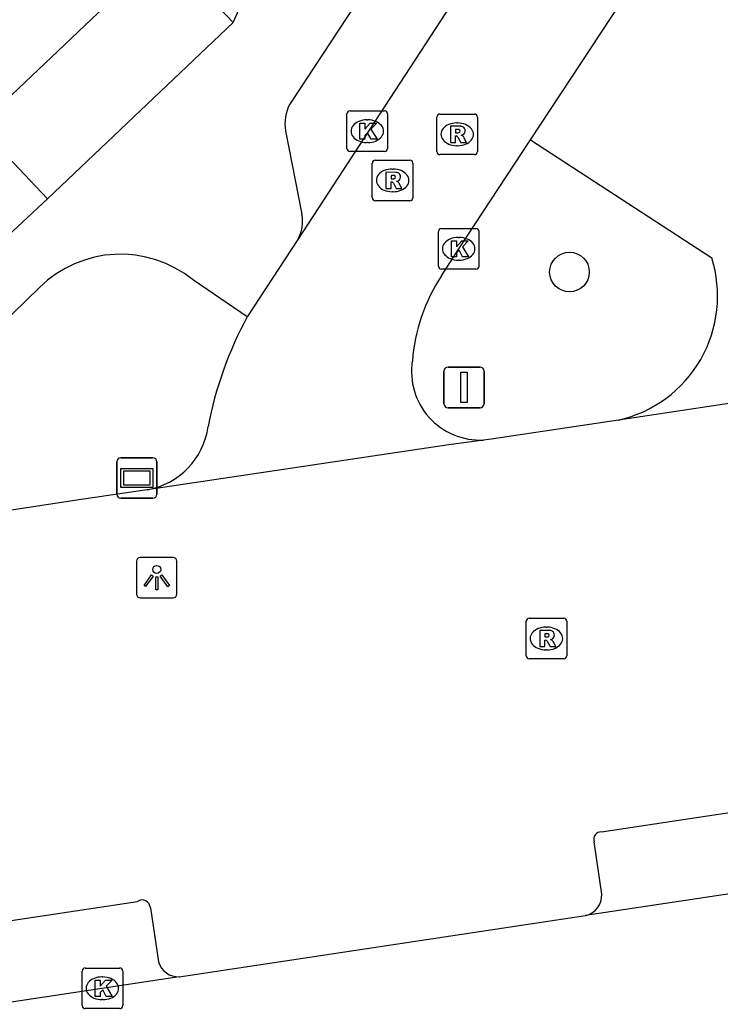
# Model space of a CAD drawing. Extents: x 159280 to 160375, y 384531 to 385872.
# Drawn here: x 159733.94 to 159751.21, y 384897.02 to 384921.41 of the extents above; entities that cross this region are included whole.
import ezdxf

# ---------------------------------------------------------------- set-up
doc = ezdxf.new("R2010")
doc.units = 0
for name, color, linetype in [('IMGEO_Boom', 7, 'Continuous'), ('IMGEO_Kolk', 7, 'Continuous'), ('IMGEO_Lichtpunt', 7, 'Continuous'), ('IMGEO_Muur', 7, 'Continuous'), ('IMGEO_Pand', 7, 'Continuous'), ('IMGEO_Rijbaan_lokaal_open', 7, 'Continuous'), ('IMGEO_Rioolput', 7, 'Continuous'), ('IMGEO_Straatnaambord', 7, 'Continuous'), ('IMGEO_Verkeersbordpaal', 7, 'Continuous'), ('IMGEO_Voetpad_open', 7, 'Continuous')]:
    doc.layers.add(name, color=color, linetype=linetype)

msp = doc.modelspace()

# ---------------------------------------------------------------- linework, layer by layer
at = {"layer": 'IMGEO_Boom'}
msp.add_circle((159747.496, 384915.188), 0.489, dxfattribs=at)
at = {"layer": 'IMGEO_Kolk'}
for p, q in [((159742.009, 384918.233), (159742.009, 384919.085)), ((159742.084, 384919.159), (159742.936, 384919.159)), ((159743.01, 384919.085), (159743.01, 384918.233)), ((159742.497, 384918.939), (159742.522, 384918.939)), ((159742.52, 384918.379), (159742.495, 384918.379)), ((159742.936, 384918.159), (159742.084, 384918.159)), ((159744.264, 384915.335), (159744.264, 384916.187)), ((159744.339, 384916.261), (159745.191, 384916.261)), ((159745.265, 384916.187), (159745.265, 384915.335)), ((159744.752, 384916.041), (159744.777, 384916.041)), ((159744.775, 384915.481), (159744.75, 384915.481)), ((159745.191, 384915.261), (159744.339, 384915.261)), ((159735.551, 384898.034), (159736.403, 384898.034)), ((159735.476, 384897.108), (159735.476, 384897.96)), ((159735.964, 384897.814), (159735.989, 384897.814)), ((159736.477, 384897.96), (159736.477, 384897.108)), ((159735.987, 384897.254), (159735.962, 384897.254)), ((159736.403, 384897.034), (159735.551, 384897.034))]:
    msp.add_line(p, q, dxfattribs=at)
for points in [[(159742.009, 384918.233), (159742.009, 384919.085)], [(159742.084, 384919.159), (159742.936, 384919.159)], [(159743.01, 384919.085), (159743.01, 384918.233)], [(159742.33, 384918.859), (159742.453, 384918.859), (159742.453, 384918.708), (159742.583, 384918.859), (159742.747, 384918.859), (159742.601, 384918.708), (159742.754, 384918.459), (159742.602, 384918.459), (159742.517, 384918.623), (159742.453, 384918.556), (159742.453, 384918.459), (159742.33, 384918.459), (159742.33, 384918.859)], [(159742.936, 384918.159), (159742.084, 384918.159)], [(159744.264, 384915.335), (159744.264, 384916.187)], [(159744.339, 384916.261), (159745.191, 384916.261)], [(159745.265, 384916.187), (159745.265, 384915.335)], [(159744.585, 384915.961), (159744.708, 384915.961), (159744.708, 384915.81), (159744.838, 384915.961), (159745.002, 384915.961), (159744.856, 384915.81), (159745.009, 384915.561), (159744.857, 384915.561), (159744.772, 384915.725), (159744.708, 384915.658), (159744.708, 384915.561), (159744.585, 384915.561), (159744.585, 384915.961)], [(159745.191, 384915.261), (159744.339, 384915.261)], [(159735.551, 384898.034), (159736.403, 384898.034)], [(159735.476, 384897.108), (159735.476, 384897.96)], [(159736.477, 384897.96), (159736.477, 384897.108)], [(159735.797, 384897.734), (159735.92, 384897.734), (159735.92, 384897.583), (159736.05, 384897.734), (159736.214, 384897.734), (159736.068, 384897.583), (159736.221, 384897.334), (159736.069, 384897.334), (159735.984, 384897.498), (159735.92, 384897.431), (159735.92, 384897.334), (159735.797, 384897.334), (159735.797, 384897.734)], [(159736.403, 384897.034), (159735.551, 384897.034)]]:
    msp.add_lwpolyline(points, dxfattribs=at)
for centre, start, end in [((159742.086, 384919.083), 91.552, 178.448), ((159742.086, 384919.083), 91.552, 178.448), ((159742.934, 384919.083), 1.552, 88.448), ((159742.934, 384919.083), 1.552, 88.448), ((159742.086, 384918.235), 181.552, 268.448), ((159742.086, 384918.235), 181.552, 268.448), ((159742.934, 384918.235), 271.552, 358.448), ((159742.934, 384918.235), 271.552, 358.448), ((159744.341, 384916.185), 91.552, 178.448), ((159744.341, 384916.185), 91.552, 178.448), ((159745.189, 384916.185), 1.552, 88.448), ((159745.189, 384916.185), 1.552, 88.448), ((159744.341, 384915.337), 181.552, 268.448), ((159744.341, 384915.337), 181.552, 268.448), ((159745.189, 384915.337), 271.552, 358.448), ((159745.189, 384915.337), 271.552, 358.448), ((159735.553, 384897.958), 91.552, 178.448), ((159735.553, 384897.958), 91.552, 178.448), ((159736.401, 384897.958), 1.552, 88.448), ((159736.401, 384897.958), 1.552, 88.448), ((159735.553, 384897.11), 181.552, 268.448), ((159735.553, 384897.11), 181.552, 268.448), ((159736.401, 384897.11), 271.552, 358.448), ((159736.401, 384897.11), 271.552, 358.448)]:
    msp.add_arc(centre, 0.0765, start, end, dxfattribs=at)
for centre, major_axis, ratio, start_param, end_param in [((159742.496, 384918.659), (-0.387, 0.002), 0.722429, 4.712389, 7.853982), ((159742.521, 384918.659), (-0.39, 0.002), 0.717154, 1.570796, 4.712389), ((159744.751, 384915.761), (-0.387, 0.002), 0.722429, 4.712389, 7.853982), ((159744.776, 384915.761), (-0.39, 0.002), 0.717154, 1.570796, 4.712389), ((159735.963, 384897.534), (-0.387, 0.002), 0.722429, 4.712389, 7.853982), ((159735.988, 384897.534), (-0.39, 0.002), 0.717154, 1.570796, 4.712389)]:
    msp.add_ellipse(centre, major_axis=major_axis, ratio=ratio, start_param=start_param, end_param=end_param, dxfattribs=at)
at = {"layer": 'IMGEO_Lichtpunt'}
for p, q in [((159736.818, 384908.06), (159736.818, 384907.253)), ((159736.818, 384908.06), (159736.818, 384907.253)), ((159737.72, 384908.155), (159736.912, 384908.155)), ((159737.72, 384908.155), (159736.912, 384908.155)), ((159737.814, 384907.253), (159737.814, 384908.06)), ((159737.814, 384907.253), (159737.814, 384908.06)), ((159736.912, 384907.159), (159737.72, 384907.159)), ((159736.912, 384907.159), (159737.72, 384907.159))]:
    msp.add_line(p, q, dxfattribs=at)
for points in [[(159737.192, 384907.724), (159737.231, 384907.696), (159737.043, 384907.434), (159737.005, 384907.461), (159737.192, 384907.724)], [(159737.294, 384907.676), (159737.341, 384907.676), (159737.341, 384907.354), (159737.294, 384907.354), (159737.294, 384907.676)], [(159737.404, 384907.696), (159737.442, 384907.723), (159737.629, 384907.461), (159737.59, 384907.433), (159737.404, 384907.696)]]:
    msp.add_lwpolyline(points, dxfattribs=at)
msp.add_circle((159737.317, 384907.858), 0.0994, dxfattribs=at)
for centre, start, end in [((159736.912, 384908.06), 90, 180), ((159736.912, 384908.06), 90, 180), ((159737.72, 384908.06), 0, 90), ((159737.72, 384908.06), 0, 90), ((159736.912, 384907.253), 180, 270), ((159736.912, 384907.253), 180, 270), ((159737.72, 384907.253), 270, 0), ((159737.72, 384907.253), 270, 360)]:
    msp.add_arc(centre, 0.0946, start, end, dxfattribs=at)
at = {"layer": 'IMGEO_Muur'}
msp.add_lwpolyline([(159734.623, 384916.992), (159732.03, 384914.588)], dxfattribs=at)
at = {"layer": 'IMGEO_Pand'}
for points in [[(159734.623, 384916.992), (159732.923, 384918.784), (159737.5, 384923.127), (159739.201, 384921.335)], [(159734.623, 384916.992), (159739.201, 384921.335)]]:
    msp.add_lwpolyline(points, dxfattribs=at)
at = {"layer": 'IMGEO_Rijbaan_lokaal_open'}
for points in [[(159746.587, 384924.86), (159740.796, 384915.986)], [(159746.532, 384918.443), (159749.511, 384922.963)], [(159744.34, 384915.095), (159744.765, 384915.761), (159746.532, 384918.443)], [(159740.796, 384915.986), (159739.548, 384914.08)], [(159745.373, 384911.048), (159744.521, 384910.928), (159737.079, 384909.822)], [(159763.502, 384901.673), (159747.895, 384899.326)], [(159737.874, 384897.82), (159747.895, 384899.326)], [(159737.874, 384897.82), (159708.784, 384893.426)]]:
    msp.add_lwpolyline(points, dxfattribs=at)
for centre, radius, start, end in [((159748.07, 384912.645), 4.462, 146.7, 175.5162), ((159747.758, 384909.624), 9.341, 151.5082, 169.1707), ((159745.291, 384912.736), 1.69, 171.2093, 272.7846), ((159736.767, 384911.628), 1.833, 279.7934, 352.1906)]:
    msp.add_arc(centre, radius, start, end, dxfattribs=at)
at = {"layer": 'IMGEO_Rioolput'}
for p, q in [((159744.227, 384918.156), (159744.227, 384919.008)), ((159744.302, 384919.082), (159745.154, 384919.082)), ((159745.228, 384919.008), (159745.228, 384918.156)), ((159744.715, 384918.862), (159744.74, 384918.862)), ((159744.738, 384918.302), (159744.713, 384918.302)), ((159745.154, 384918.082), (159744.302, 384918.082)), ((159742.634, 384917.021), (159742.634, 384917.873)), ((159742.709, 384917.947), (159743.561, 384917.947)), ((159743.635, 384917.873), (159743.635, 384917.021)), ((159743.122, 384917.727), (159743.147, 384917.727)), ((159743.145, 384917.167), (159743.12, 384917.167)), ((159743.561, 384916.947), (159742.709, 384916.947)), ((159746.427, 384905.729), (159746.427, 384906.581)), ((159746.502, 384906.655), (159747.354, 384906.655)), ((159747.428, 384906.581), (159747.428, 384905.729)), ((159746.915, 384906.435), (159746.94, 384906.435)), ((159746.938, 384905.875), (159746.913, 384905.875)), ((159747.354, 384905.655), (159746.502, 384905.655))]:
    msp.add_line(p, q, dxfattribs=at)
for points in [[(159744.227, 384918.156), (159744.227, 384919.008)], [(159744.302, 384919.082), (159745.154, 384919.082)], [(159745.228, 384919.008), (159745.228, 384918.156)], [(159744.816, 384918.78), (159744.564, 384918.782), (159744.564, 384918.382)], [(159744.564, 384918.382), (159744.688, 384918.382), (159744.688, 384918.544), (159744.699, 384918.544)], [(159744.742, 384918.701), (159744.688, 384918.701), (159744.688, 384918.62)], [(159744.688, 384918.62), (159744.74, 384918.62)], [(159744.746, 384918.515), (159744.817, 384918.382), (159744.957, 384918.382), (159744.892, 384918.508)], [(159745.154, 384918.082), (159744.302, 384918.082)], [(159742.634, 384917.021), (159742.634, 384917.873)], [(159742.709, 384917.947), (159743.561, 384917.947)], [(159743.635, 384917.873), (159743.635, 384917.021)], [(159743.223, 384917.645), (159742.971, 384917.647), (159742.971, 384917.247)], [(159743.149, 384917.566), (159743.095, 384917.566), (159743.095, 384917.485)], [(159742.971, 384917.247), (159743.095, 384917.247), (159743.095, 384917.409), (159743.106, 384917.409)], [(159743.095, 384917.485), (159743.147, 384917.485)], [(159743.153, 384917.38), (159743.224, 384917.247), (159743.364, 384917.247), (159743.299, 384917.373)], [(159743.561, 384916.947), (159742.709, 384916.947)], [(159746.427, 384905.729), (159746.427, 384906.581)], [(159746.502, 384906.655), (159747.354, 384906.655)], [(159747.428, 384906.581), (159747.428, 384905.729)], [(159747.016, 384906.353), (159746.764, 384906.355), (159746.764, 384905.955)], [(159746.764, 384905.955), (159746.888, 384905.955), (159746.888, 384906.117), (159746.899, 384906.117)], [(159746.942, 384906.274), (159746.888, 384906.274), (159746.888, 384906.193)], [(159746.888, 384906.193), (159746.94, 384906.193)], [(159746.946, 384906.088), (159747.017, 384905.955), (159747.157, 384905.955), (159747.092, 384906.081)], [(159747.354, 384905.655), (159746.502, 384905.655)]]:
    msp.add_lwpolyline(points, dxfattribs=at)
for centre, radius, start, end in [((159744.304, 384919.006), 0.0765, 91.552, 178.448), ((159744.304, 384919.006), 0.0765, 91.552, 178.448), ((159745.152, 384919.006), 0.0765, 1.552, 88.448), ((159745.152, 384919.006), 0.0765, 1.552, 88.448), ((159744.815, 384918.67), 0.109, 350.3612, 89.416), ((159744.698, 384918.491), 0.0533, 26.0293, 88.6989), ((159744.724, 384918.809), 0.19, 274.7715, 282.9687), ((159744.748, 384918.605), 0.0964, 77.0061, 93.1865), ((159744.762, 384918.662), 0.0378, 276.6634, 79.6772), ((159744.813, 384918.67), 0.112, 277.5842, 350.9817), ((159744.797, 384918.455), 0.108, 29.5134, 73.7905), ((159744.304, 384918.158), 0.0765, 181.552, 268.448), ((159744.304, 384918.158), 0.0765, 181.552, 268.448), ((159745.152, 384918.158), 0.0765, 271.552, 358.448), ((159745.152, 384918.158), 0.0765, 271.552, 358.448), ((159742.711, 384917.871), 0.0765, 91.552, 178.448), ((159742.711, 384917.871), 0.0765, 91.552, 178.448), ((159743.559, 384917.871), 0.0765, 1.552, 88.448), ((159743.559, 384917.871), 0.0765, 1.552, 88.448), ((159743.155, 384917.47), 0.0964, 77.0061, 93.1865), ((159743.169, 384917.527), 0.0378, 276.6634, 79.6772), ((159743.222, 384917.535), 0.109, 350.3612, 89.416), ((159743.105, 384917.356), 0.0533, 26.0293, 88.6989), ((159743.131, 384917.674), 0.19, 274.7715, 282.9687), ((159743.22, 384917.535), 0.112, 277.5842, 350.9817), ((159743.204, 384917.32), 0.108, 29.5134, 73.7905), ((159742.711, 384917.023), 0.0765, 181.552, 268.448), ((159742.711, 384917.023), 0.0765, 181.552, 268.448), ((159743.559, 384917.023), 0.0765, 271.552, 358.448), ((159743.559, 384917.023), 0.0765, 271.552, 358.448), ((159746.504, 384906.579), 0.0765, 91.552, 178.448), ((159746.504, 384906.579), 0.0765, 91.552, 178.448), ((159747.352, 384906.579), 0.0765, 1.552, 88.448), ((159747.352, 384906.579), 0.0765, 1.552, 88.448), ((159747.015, 384906.243), 0.109, 350.3612, 89.416), ((159746.898, 384906.064), 0.0533, 26.0293, 88.6989), ((159746.924, 384906.382), 0.19, 274.7715, 282.9687), ((159746.948, 384906.178), 0.0964, 77.0061, 93.1865), ((159746.962, 384906.235), 0.0378, 276.6634, 79.6772), ((159747.013, 384906.243), 0.112, 277.5842, 350.9817), ((159746.997, 384906.028), 0.108, 29.5134, 73.7905), ((159746.504, 384905.731), 0.0765, 181.552, 268.448), ((159746.504, 384905.731), 0.0765, 181.552, 268.448), ((159747.352, 384905.731), 0.0765, 271.552, 358.448), ((159747.352, 384905.731), 0.0765, 271.552, 358.448)]:
    msp.add_arc(centre, radius, start, end, dxfattribs=at)
for centre, major_axis, ratio, start_param, end_param in [((159744.714, 384918.582), (-0.387, 0.002), 0.722429, 4.712389, 7.853982), ((159744.739, 384918.582), (-0.39, 0.002), 0.717154, 1.570796, 4.712389), ((159743.121, 384917.447), (-0.387, 0.002), 0.722429, 4.712389, 7.853982), ((159743.146, 384917.447), (-0.39, 0.002), 0.717154, 1.570796, 4.712389), ((159746.914, 384906.155), (-0.387, 0.002), 0.722429, 4.712389, 7.853982), ((159746.939, 384906.155), (-0.39, 0.002), 0.717154, 1.570796, 4.712389)]:
    msp.add_ellipse(centre, major_axis=major_axis, ratio=ratio, start_param=start_param, end_param=end_param, dxfattribs=at)
at = {"layer": 'IMGEO_Straatnaambord'}
for p, q in [((159736.333, 384909.712), (159736.333, 384910.512)), ((159736.333, 384910.512), (159736.333, 384909.712)), ((159736.433, 384910.612), (159737.223, 384910.612)), ((159737.223, 384910.612), (159736.433, 384910.612)), ((159737.323, 384910.512), (159737.323, 384909.712)), ((159737.323, 384909.712), (159737.323, 384910.512)), ((159737.223, 384909.612), (159736.433, 384909.612)), ((159736.433, 384909.612), (159737.223, 384909.612))]:
    msp.add_line(p, q, dxfattribs=at)
for points in [[(159736.434, 384910.344), (159737.222, 384910.344), (159737.222, 384909.88), (159736.434, 384909.88), (159736.434, 384910.344)], [(159736.499, 384910.279), (159736.499, 384909.945), (159737.157, 384909.945), (159737.157, 384910.279), (159736.499, 384910.279)]]:
    msp.add_lwpolyline(points, dxfattribs=at)
for centre, start, end in [((159736.433, 384910.512), 90, 180), ((159736.433, 384910.512), 90, 180), ((159737.223, 384910.512), 0, 90), ((159737.223, 384910.512), 360, 90), ((159736.433, 384909.712), 180, 270), ((159736.433, 384909.712), 180, 270), ((159737.223, 384909.712), 270, 0), ((159737.223, 384909.712), 270, 0)]:
    msp.add_arc(centre, 0.1, start, end, dxfattribs=at)
at = {"layer": 'IMGEO_Verkeersbordpaal'}
for p, q in [((159744.401, 384911.944), (159744.401, 384912.744)), ((159744.401, 384912.744), (159744.401, 384911.944)), ((159744.501, 384912.844), (159745.291, 384912.844)), ((159745.291, 384912.844), (159744.501, 384912.844)), ((159745.391, 384912.744), (159745.391, 384911.944)), ((159745.391, 384911.944), (159745.391, 384912.744)), ((159745.291, 384911.844), (159744.501, 384911.844)), ((159744.501, 384911.844), (159745.291, 384911.844))]:
    msp.add_line(p, q, dxfattribs=at)
msp.add_lwpolyline([(159744.821, 384912.719), (159744.971, 384912.719), (159744.971, 384911.969), (159744.821, 384911.969), (159744.821, 384912.719)], dxfattribs=at)
for centre, start, end in [((159744.501, 384912.744), 90, 180), ((159744.501, 384912.744), 90, 180), ((159745.291, 384912.744), 0, 90), ((159745.291, 384912.744), 360, 90), ((159744.501, 384911.944), 180, 270), ((159744.501, 384911.944), 180, 270), ((159745.291, 384911.944), 270, 0), ((159745.291, 384911.944), 270, 0)]:
    msp.add_arc(centre, 0.1, start, end, dxfattribs=at)
at = {"layer": 'IMGEO_Voetpad_open'}
for points in [[(159743.413, 384923.603), (159740.597, 384919.325)], [(159739.201, 384921.335), (159739.825, 384922.747)], [(159740.492, 384918.67), (159740.895, 384916.616)], [(159746.532, 384918.443), (159751.004, 384915.542)], [(159732.03, 384914.588), (159734.623, 384916.992)], [(159739.548, 384914.08), (159738.22, 384914.989)], [(159734.422, 384914.804), (159729.797, 384910.306)], [(159756.564, 384912.825), (159756.548, 384912.717), (159748.702, 384911.539)], [(159748.702, 384911.539), (159745.566, 384911.069), (159745.373, 384911.048)], [(159737.079, 384909.822), (159735.507, 384909.592), (159730.485, 384908.825)], [(159748.286, 384901.388), (159789.944, 384907.679)], [(159748.292, 384899.854), (159748.109, 384901.142)], [(159709.185, 384895.515), (159736.842, 384899.677)], [(159737.16, 384899.515), (159737.362, 384898.183)]]:
    msp.add_lwpolyline(points, dxfattribs=at)
for centre, radius, start, end in [((159741.557, 384918.835), 1.078, 152.9651, 188.8203), ((159740.013, 384916.432), 0.901, 330.3515, 11.7874), ((159736.424, 384912.781), 2.846, 50.8699, 134.7074), ((159748.017, 384914.596), 3.133, 282.6265, 17.5697), ((159748.272, 384901.212), 0.177, 85.3301, 203.1989), ((159747.772, 384899.832), 0.521, 283.6806, 2.4409), ((159736.955, 384899.506), 0.205, 2.4388, 123.5695), ((159737.847, 384898.324), 0.505, 196.2092, 273.1187)]:
    msp.add_arc(centre, radius, start, end, dxfattribs=at)

doc.saveas('drawing.dxf')
